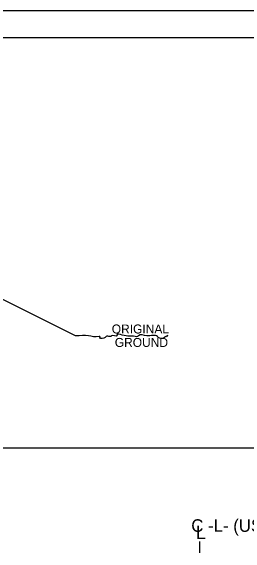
# Model space of a CAD drawing. Extents: x 18938 to 19565, y 6931 to 7973.
# Drawn here: x 19309.4 to 19335.7, y 7752 to 7812.6 of the extents above; entities that cross this region are included whole.
import ezdxf

# ---------------------------------------------------------------- set-up
doc = ezdxf.new("R2010")
doc.units = 0
for name, color, linetype in [('Old_Level_2', 7, 'Continuous'), ('Prop Dimension', 7, 'Continuous'), ('Prop Pavement Schedule Description CELL', 7, 'Continuous'), ('Typical Curb CELL', 7, 'Continuous'), ('Typical Guardrail CELL', 7, 'Continuous'), ('Typical Pavement Slope Information CELL', 7, 'Continuous'), ('Typical Text ID Circle CELL', 7, 'Continuous'), ('Typical Text Label CELL', 7, 'Continuous')]:
    doc.layers.add(name, color=color, linetype=linetype)

msp = doc.modelspace()

# ---------------------------------------------------------------- linework, layer by layer
at = {"layer": 'Prop Dimension'}
msp.add_lwpolyline([(19155.167, 7666.179), (19382.434, 7666.179), (19382.434, 7812.613), (19155.167, 7812.613)], close=True, dxfattribs=at)
at = {"layer": 'Prop Pavement Schedule Description CELL'}
msp.add_line((19316.629, 7776.381), (19299.814, 7784.788), dxfattribs=at)
at = {"layer": 'Typical Curb CELL'}
msp.add_spline([(19326.993, 7776.381), (19326.822, 7776.381), (19326.822, 7776.295), (19326.651, 7776.295), (19326.565, 7776.209), (19325.88, 7776.209), (19325.794, 7776.295), (19324.595, 7776.381), (19323.653, 7776.381), (19323.567, 7776.295), (19323.31, 7776.295), (19321.854, 7776.466), (19321.254, 7776.466), (19321.254, 7776.381), (19320.655, 7776.381), (19320.569, 7776.295), (19320.483, 7776.295), (19320.055, 7776.295), (19319.969, 7776.209), (19319.37, 7776.209), (19319.37, 7776.295), (19319.284, 7776.295), (19318.085, 7776.381), (19316.715, 7776.381), (19316.629, 7776.381)], degree=3, dxfattribs=at)
at = {"layer": 'Typical Guardrail CELL'}
msp.add_line((19239.008, 7763.885), (19386.11, 7763.885), dxfattribs=at)
at = {"layer": 'Typical Pavement Slope Information CELL'}
msp.add_lwpolyline([(19380.142, 7809.605), (19177.642, 7809.605), (19177.642, 7669.19), (19380.142, 7669.19)], close=True, dxfattribs=at)
at = {"layer": 'Typical Text ID Circle CELL'}
msp.add_line((19330.484, 7753.445), (19330.484, 7752.197), dxfattribs=at)

# ---------------------------------------------------------------- texts
at = {"layer": 'Old_Level_2'}
for s, p in [('ORIGINAL', (19320.685, 7776.644)), ('GROUND', (19321.022, 7775.144))]:
    msp.add_text(s, height=1, dxfattribs=at).set_placement(p)
at = {"layer": 'Typical Text Label CELL'}
for s, height, p in [('C -L- (US 19/129)', 1.4, (19329.555, 7754.529)), ('L', 1.5, (19330.071, 7753.722))]:
    msp.add_text(s, height=height, dxfattribs=at).set_placement(p)

doc.saveas('drawing.dxf')
